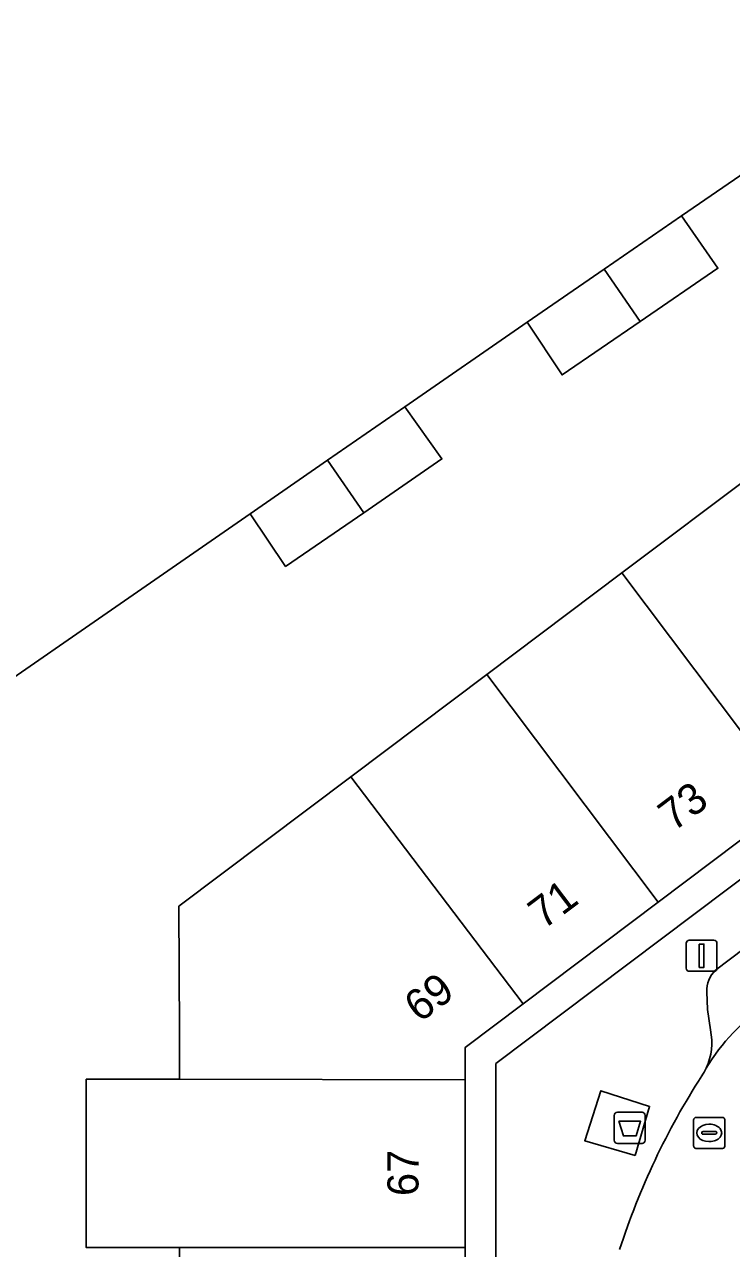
# Model space of a CAD drawing. Extents: x 160377 to 161131, y 383938 to 384853.
# Drawn here: x 160471.84 to 160494.57, y 384698.73 to 384738.09 of the extents above; entities that cross this region are included whole.
import ezdxf

# ---------------------------------------------------------------- set-up
doc = ezdxf.new("R2010")
doc.units = 0
for name, color, linetype in [('IMGEO_Afval_apart_plaats', 7, 'Continuous'), ('IMGEO_Erf', 7, 'Continuous'), ('IMGEO_Lichtmast', 7, 'Continuous'), ('IMGEO_Pand', 7, 'Continuous'), ('IMGEO_Pand_nummerreeks', 7, 'Continuous'), ('IMGEO_Parkeervlak_open', 7, 'Continuous'), ('IMGEO_Rijbaan_lokaal_open', 7, 'Continuous'), ('IMGEO_Rioolput', 7, 'Continuous'), ('IMGEO_Voetpad_gesloten', 7, 'Continuous'), ('IMGEO_Voetpad_open', 7, 'Continuous')]:
    doc.layers.add(name, color=color, linetype=linetype)

msp = doc.modelspace()

# ---------------------------------------------------------------- linework, layer by layer
at = {"layer": 'IMGEO_Afval_apart_plaats'}
for p, q in [((160490.806, 384702.21), (160490.806, 384703.01)), ((160490.806, 384703.01), (160490.806, 384702.21)), ((160490.906, 384703.11), (160491.696, 384703.11)), ((160491.696, 384703.11), (160490.906, 384703.11)), ((160491.796, 384703.01), (160491.796, 384702.21)), ((160491.796, 384702.21), (160491.796, 384703.01)), ((160491.696, 384702.11), (160490.906, 384702.11)), ((160490.906, 384702.11), (160491.696, 384702.11))]:
    msp.add_line(p, q, dxfattribs=at)
msp.add_lwpolyline([(160490.949, 384702.824), (160491.653, 384702.824), (160491.504, 384702.354), (160491.098, 384702.354), (160490.949, 384702.824)], dxfattribs=at)
for centre, start, end in [((160490.906, 384703.01), 90, 180), ((160490.906, 384703.01), 90, 180), ((160491.696, 384703.01), 0, 90), ((160491.696, 384703.01), 360, 90), ((160490.906, 384702.21), 180, 270), ((160490.906, 384702.21), 180, 270), ((160491.696, 384702.21), 270, 0), ((160491.696, 384702.21), 270, 0)]:
    msp.add_arc(centre, 0.1, start, end, dxfattribs=at)
at = {"layer": 'IMGEO_Erf'}
for points in [[(160466.304, 384713.501), (160479.098, 384722.358), (160481.586, 384724.08), (160484.067, 384725.798), (160488.006, 384728.518), (160490.479, 384730.219), (160492.969, 384731.932), (160496.919, 384734.648), (160499.39, 384736.361), (160501.88, 384738.087)], [(160496.919, 384734.648), (160492.969, 384731.932), (160494.138, 384730.248), (160491.634, 384728.533), (160489.129, 384726.818), (160488.006, 384728.518), (160484.067, 384725.798), (160485.262, 384724.12), (160482.751, 384722.39), (160480.239, 384720.66), (160479.098, 384722.358), (160466.304, 384713.501)], [(160487.022, 384676.465), (160487, 384704.676), (160523.198, 384731.929)], [(160476.826, 384693.366), (160476.827, 384698.765), (160473.823, 384698.766), (160473.83, 384704.176), (160476.827, 384704.172), (160476.827, 384705.657), (160476.8, 384709.734), (160482.338, 384713.899), (160486.706, 384717.186), (160491.047, 384720.451), (160495.388, 384723.716)], [(160496.556, 384713.131), (160492.216, 384709.865), (160487.876, 384706.598), (160486.012, 384705.196), (160486.012, 384704.16), (160486.009, 384698.761), (160486.006, 384693.362)]]:
    msp.add_lwpolyline(points, dxfattribs=at)
at = {"layer": 'IMGEO_Lichtmast'}
for p, q in [((160493.116, 384707.744), (160493.116, 384708.544)), ((160493.116, 384708.544), (160493.116, 384707.744)), ((160493.216, 384708.644), (160494.006, 384708.644)), ((160494.006, 384708.644), (160493.216, 384708.644)), ((160494.106, 384708.544), (160494.106, 384707.744)), ((160494.106, 384707.744), (160494.106, 384708.544)), ((160494.006, 384707.644), (160493.216, 384707.644)), ((160493.216, 384707.644), (160494.006, 384707.644))]:
    msp.add_line(p, q, dxfattribs=at)
msp.add_lwpolyline([(160493.536, 384708.519), (160493.686, 384708.519), (160493.686, 384707.769), (160493.536, 384707.769), (160493.536, 384708.519)], dxfattribs=at)
for centre, start, end in [((160493.216, 384708.544), 90, 180), ((160493.216, 384708.544), 90, 180), ((160494.006, 384708.544), 0, 90), ((160494.006, 384708.544), 360, 90), ((160493.216, 384707.744), 180, 270), ((160493.216, 384707.744), 180, 270), ((160494.006, 384707.744), 270, 0), ((160494.006, 384707.744), 270, 0)]:
    msp.add_arc(centre, 0.1, start, end, dxfattribs=at)
at = {"layer": 'IMGEO_Pand'}
for points in [[(160494.138, 384730.248), (160492.969, 384731.932), (160490.479, 384730.219), (160491.634, 384728.533)], [(160491.634, 384728.533), (160490.479, 384730.219), (160488.006, 384728.518), (160489.129, 384726.818)], [(160484.067, 384725.798), (160481.586, 384724.08), (160482.751, 384722.39), (160485.262, 384724.12)], [(160481.586, 384724.08), (160479.098, 384722.358), (160480.239, 384720.66), (160482.751, 384722.39)], [(160495.388, 384723.716), (160491.047, 384720.451), (160496.556, 384713.131), (160500.896, 384716.397)], [(160491.047, 384720.451), (160486.706, 384717.186), (160492.216, 384709.865), (160496.556, 384713.131)], [(160486.706, 384717.186), (160482.338, 384713.899), (160487.876, 384706.598), (160492.216, 384709.865)], [(160482.338, 384713.899), (160476.8, 384709.734), (160476.827, 384705.657), (160476.827, 384704.172), (160486.012, 384704.16), (160486.012, 384705.196), (160487.876, 384706.598)], [(160486.012, 384704.16), (160476.827, 384704.172), (160473.83, 384704.176), (160473.823, 384698.766), (160476.827, 384698.765), (160486.009, 384698.761)], [(160486.009, 384698.761), (160476.827, 384698.765), (160476.826, 384693.366), (160486.006, 384693.362)]]:
    msp.add_lwpolyline(points, close=True, dxfattribs=at)
at = {"layer": 'IMGEO_Parkeervlak_open'}
for points in [[(160521.788, 384728.629), (160494.057, 384707.68)], [(160493.781, 384706.988), (160493.799, 384706.415), (160493.893, 384705.757)]]:
    msp.add_lwpolyline(points, dxfattribs=at)
for centre, radius, start, end in [((160494.682, 384707.03), 0.902, 133.8564, 182.6551), ((160499.383, 384701.137), 6.568, 124.0356, 148.8888), ((160492.073, 384705.334), 1.869, 334.5297, 13.0975)]:
    msp.add_arc(centre, radius, start, end, dxfattribs=at)
at = {"layer": 'IMGEO_Rijbaan_lokaal_open'}
for centre, radius, start, end in [((160499.383, 384701.137), 6.568, 124.0356, 148.8888), ((160492.023, 384705.358), 1.924, 325.9388, 334.5221), ((160513.856, 384691.277), 24.056, 147.279, 162.0233)]:
    msp.add_arc(centre, radius, start, end, dxfattribs=at)
at = {"layer": 'IMGEO_Rioolput'}
for p, q in [((160493.432, 384702.948), (160494.284, 384702.948)), ((160493.357, 384702.022), (160493.357, 384702.874)), ((160493.845, 384702.728), (160493.87, 384702.728)), ((160494.358, 384702.874), (160494.358, 384702.022)), ((160493.616, 384702.442), (160493.616, 384702.454)), ((160494.054, 384702.405), (160493.656, 384702.405)), ((160493.659, 384702.491), (160494.057, 384702.491)), ((160493.868, 384702.168), (160493.843, 384702.168)), ((160494.1, 384702.454), (160494.1, 384702.442)), ((160494.284, 384701.948), (160493.432, 384701.948))]:
    msp.add_line(p, q, dxfattribs=at)
for points in [[(160493.432, 384702.948), (160494.284, 384702.948)], [(160493.357, 384702.022), (160493.357, 384702.874)], [(160494.358, 384702.874), (160494.358, 384702.022)], [(160494.284, 384701.948), (160493.432, 384701.948)]]:
    msp.add_lwpolyline(points, dxfattribs=at)
for centre, radius, start, end in [((160493.434, 384702.872), 0.0765, 91.552, 178.448), ((160493.434, 384702.872), 0.0765, 91.552, 178.448), ((160494.282, 384702.872), 0.0765, 1.552, 88.448), ((160494.282, 384702.872), 0.0765, 1.552, 88.448), ((160493.656, 384702.451), 0.0403, 85.8775, 175.7526), ((160493.653, 384702.441), 0.0366, 178.938, 274.7102), ((160494.057, 384702.448), 0.043, 264.8664, 352.4533), ((160494.061, 384702.453), 0.0386, 1.7309, 96.639), ((160493.434, 384702.024), 0.0765, 181.552, 268.448), ((160493.434, 384702.024), 0.0765, 181.552, 268.448), ((160494.282, 384702.024), 0.0765, 271.552, 358.448), ((160494.282, 384702.024), 0.0765, 271.552, 358.448)]:
    msp.add_arc(centre, radius, start, end, dxfattribs=at)
for centre, major_axis, ratio, start_param, end_param in [((160493.844, 384702.448), (-0.387, 0.002), 0.722429, 4.712389, 7.853982), ((160493.869, 384702.448), (-0.39, 0.002), 0.717154, 1.570796, 4.712389)]:
    msp.add_ellipse(centre, major_axis=major_axis, ratio=ratio, start_param=start_param, end_param=end_param, dxfattribs=at)
at = {"layer": 'IMGEO_Voetpad_gesloten'}
msp.add_lwpolyline([(160491.476, 384701.722), (160491.938, 384703.298), (160490.369, 384703.805), (160489.854, 384702.196)], close=True, dxfattribs=at)
at = {"layer": 'IMGEO_Voetpad_open'}
for points in [[(160525.346, 384728.904), (160525.467, 384728.995), (160526.24, 384729.625), (160524.022, 384732.549), (160523.198, 384731.929), (160487, 384704.676), (160487.022, 384676.465), (160524.356, 384632.684), (160526.662, 384629.966)], [(160494.057, 384707.68), (160521.788, 384728.629)], [(160493.893, 384705.757), (160493.799, 384706.415), (160493.781, 384706.988)]]:
    msp.add_lwpolyline(points, dxfattribs=at)
msp.add_lwpolyline([(160491.476, 384701.722), (160489.854, 384702.196), (160490.369, 384703.805), (160491.938, 384703.298)], close=True, dxfattribs=at)
for centre, radius, start, end in [((160494.682, 384707.03), 0.902, 133.8564, 182.6551), ((160492.073, 384705.334), 1.869, 334.5297, 13.0975), ((160492.023, 384705.358), 1.924, 325.9388, 334.5221), ((160513.856, 384691.277), 24.056, 147.279, 162.0233)]:
    msp.add_arc(centre, radius, start, end, dxfattribs=at)

# ---------------------------------------------------------------- texts
at = {"layer": 'IMGEO_Pand_nummerreeks'}
for s, rotation, p in [('73', 36.9615, (160492.71, 384712.113)), ('71', 36.9615, (160488.53, 384708.967)), ('69', 36.9615, (160484.546, 384705.97)), ('67', 89.9716, (160484.51, 384700.418))]:
    msp.add_text(s, height=1, rotation=rotation, dxfattribs=at).set_placement(p)

doc.saveas('drawing.dxf')
